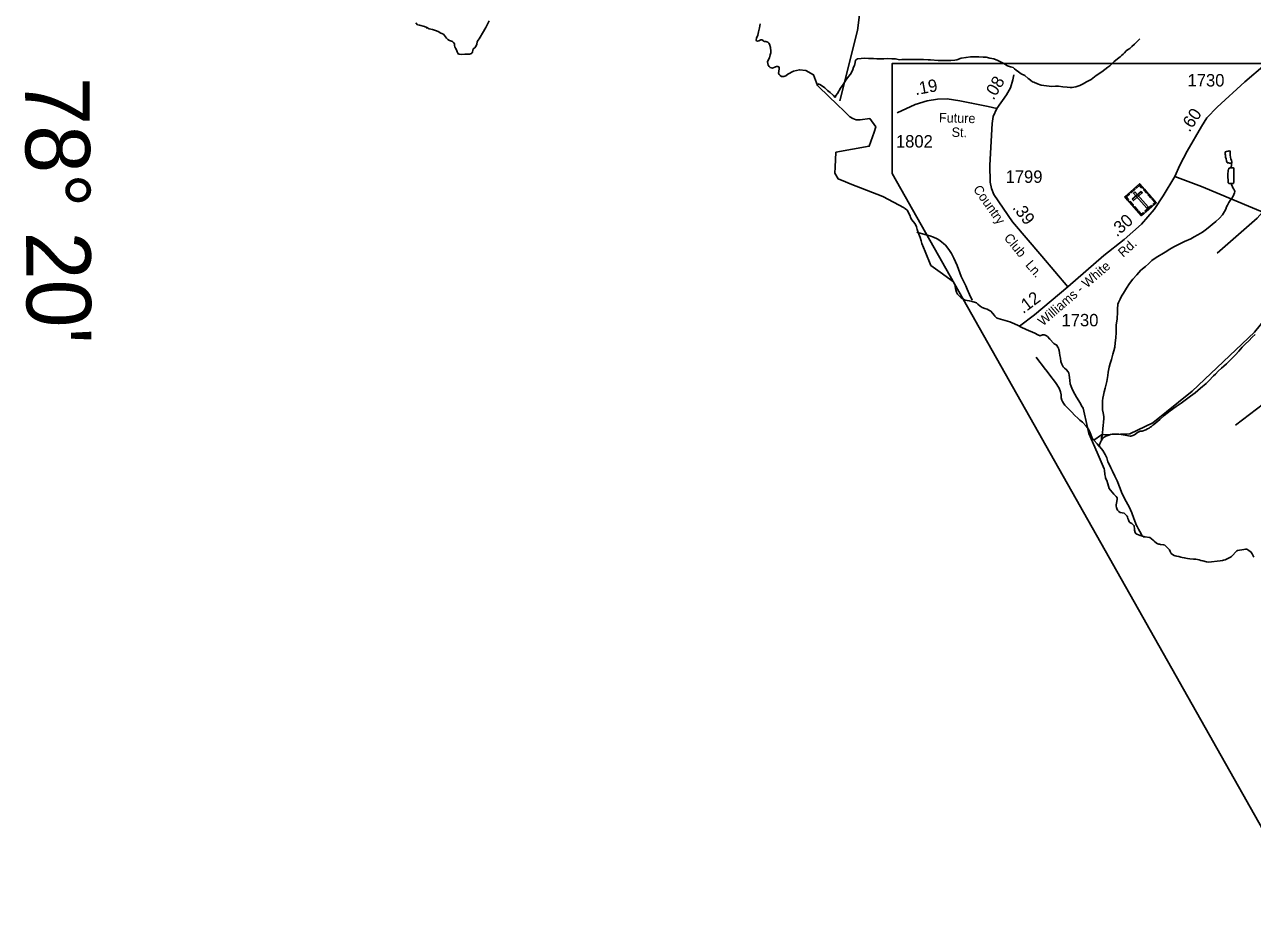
# Model space of a CAD drawing. Extents: x 2126262 to 2293712, y 749403 to 919119.
# Drawn here: x 2197649 to 2210024, y 772432 to 781497 of the extents above; entities that cross this region are included whole.
import ezdxf

# ---------------------------------------------------------------- set-up
doc = ezdxf.new("R2010")
doc.units = 0
for name, color, linetype in [('Exist Boundary Political CountyLine', 7, 'Continuous'), ('Exist Cultural Cemetery CELL', 7, 'Continuous'), ('Exist Hydrographic Misc Water Feature', 7, 'Continuous'), ('Exist Road Non-System Type 51', 7, 'Continuous'), ('Exist Road Secondary Mileage Hundredths English Label', 7, 'Continuous'), ('Exist Road Secondary Type 51 Attributed', 7, 'Continuous'), ('Exist Road Secondary Type 51 Label', 7, 'Continuous'), ('Exist Road Secondary Type 51 Number Label', 7, 'Continuous'), ('Map Preparation Inset Cut Line', 7, 'Continuous'), ('Map Preparation Longitude Latitude Lines', 7, 'Continuous')]:
    doc.layers.add(name, color=color, linetype=linetype)

msp = doc.modelspace()

# ---------------------------------------------------------------- linework, layer by layer
at = {"layer": 'Exist Boundary Political CountyLine'}
for points in [[(2202332, 781535), (2202298, 781466), (2202263, 781411), (2202240, 781370), (2202230, 781352), (2202221, 781339), (2202214, 781331), (2202210, 781322), (2202209, 781298), (2202200, 781282), (2202187, 781262), (2202172, 781251), (2202167, 781237), (2202165, 781222), (2202160, 781212), (2202152, 781205), (2202134, 781198), (2202118, 781198), (2202086, 781199), (2202048, 781196), (2202031, 781197), (2202023, 781200), (2202017, 781208), (2202008, 781223), (2202002, 781241), (2201993, 781260), (2201986, 781273), (2201983, 781286), (2201982, 781302), (2201973, 781315), (2201963, 781325), (2201931, 781337), (2201916, 781346), (2201903, 781360), (2201881, 781388), (2201871, 781399), (2201845, 781411), (2201818, 781426), (2201791, 781437), (2201759, 781448), (2201726, 781455), (2201703, 781468), (2201679, 781477), (2201629, 781491), (2201611, 781495), (2201593, 781513)], [(2210037, 776132), (2210021, 776165), (2210007, 776184), (2210000, 776190), (2209989, 776199), (2209967, 776211), (2209953, 776212), (2209937, 776210), (2209874, 776200), (2209868, 776194), (2209814, 776138), (2209802, 776130), (2209749, 776106), (2209731, 776100), (2209723, 776098), (2209698, 776094), (2209581, 776082), (2209562, 776084), (2209524, 776093), (2209505, 776097), (2209486, 776103), (2209469, 776107), (2209454, 776110), (2209429, 776110), (2209394, 776115), (2209369, 776118), (2209337, 776125), (2209316, 776129), (2209301, 776132), (2209282, 776138), (2209260, 776143), (2209245, 776146), (2209236, 776148), (2209218, 776157), (2209204, 776170), (2209194, 776190), (2209187, 776204), (2209175, 776219), (2209158, 776237), (2209142, 776252), (2209129, 776256), (2209098, 776260), (2209086, 776262), (2209081, 776263), (2209071, 776265), (2209058, 776272), (2209035, 776291), (2209023, 776302), (2208991, 776328), (2208941, 776336), (2208907, 776345), (2208893, 776349), (2208876, 776356), (2208859, 776363), (2208849, 776369), (2208841, 776381), (2208835, 776403), (2208835, 776415), (2208832, 776448), (2208816, 776465), (2208808, 776469), (2208789, 776479), (2208781, 776489), (2208774, 776506), (2208769, 776522), (2208765, 776535), (2208761, 776543), (2208755, 776551), (2208742, 776565), (2208730, 776573), (2208691, 776583), (2208678, 776590), (2208664, 776606), (2208657, 776620), (2208654, 776631), (2208651, 776646), (2208650, 776657), (2208654, 776675), (2208662, 776712), (2208660, 776728), (2208651, 776744), (2208626, 776765), (2208609, 776787), (2208593, 776805), (2208580, 776824), (2208568, 776869), (2208558, 776905), (2208548, 776921), (2208544, 776929), (2208544, 776938), (2208538, 776964), (2208533, 777007), (2208531, 777020), (2208459, 777186), (2208375, 777378), (2208362, 777439), (2208318, 777632), (2208301, 777657), (2208290, 777678), (2208250, 777742), (2208233, 777773), (2208210, 777818), (2208196, 777852), (2208188, 777879), (2208185, 777911), (2208181, 777941), (2208178, 777964), (2208173, 777985), (2208167, 777998), (2208147, 778023), (2208131, 778036), (2208117, 778050), (2208104, 778075), (2208094, 778104), (2208088, 778136), (2208083, 778163), (2208081, 778189), (2208077, 778212), (2208073, 778224), (2208068, 778236), (2208061, 778249), (2208051, 778266), (2208047, 778271), (2208031, 778278), (2208024, 778284), (2207981, 778328), (2207957, 778354), (2207948, 778362), (2207934, 778368), (2207924, 778370), (2207916, 778371), (2207908, 778371), (2207884, 778361), (2207860, 778371), (2207832, 778389), (2207743, 778425), (2207694, 778447), (2207663, 778466), (2207625, 778482), (2207579, 778503), (2207532, 778517), (2207463, 778535), (2207446, 778542), (2207428, 778559), (2207423, 778566), (2207405, 778591), (2207387, 778609), (2207368, 778621), (2207351, 778629), (2207326, 778636), (2207301, 778646), (2207280, 778660), (2207257, 778681), (2207248, 778689), (2207242, 778694), (2207233, 778698), (2207198, 778708), (2207170, 778715), (2207129, 778719), (2207104, 778734), (2207088, 778744), (2207071, 778759), (2207052, 778780), (2207042, 778800), (2207032, 778838), (2207029, 778861), (2207025, 778874), (2207014, 778898), (2207010, 778906), (2206878, 779002), (2206782, 779071), (2206724, 779211), (2206691, 779290), (2206685, 779318), (2206674, 779350), (2206655, 779401), (2206646, 779431), (2206640, 779460), (2206629, 779481), (2206623, 779492), (2206592, 779529), (2206579, 779553), (2206573, 779570), (2206544, 779628), (2206529, 779642), (2206522, 779645), (2206514, 779651), (2206300, 779765), (2205971, 779891), (2205923, 779911), (2205849, 779942), (2205816, 779999), (2205818, 780059), (2205827, 780211), (2206162, 780271), (2206211, 780413), (2206230, 780467), (2206168, 780550), (2206070, 780537), (2206031, 780538), (2205998, 780552), (2205966, 780568), (2205918, 780615), (2205829, 780702), (2205762, 780767), (2205642, 780884), (2205601, 780991), (2205523, 781035), (2205459, 781041), (2205398, 781028), (2205343, 780997), (2205322, 780980), (2205302, 780975), (2205278, 780975), (2205263, 780984), (2205254, 780994), (2205249, 781008), (2205250, 781025), (2205255, 781054), (2205254, 781068), (2205242, 781074), (2205226, 781074), (2205217, 781070), (2205186, 781058), (2205165, 781063), (2205153, 781074), (2205143, 781089), (2205138, 781121), (2205140, 781132), (2205156, 781163), (2205165, 781193), (2205169, 781212), (2205170, 781228), (2205166, 781265), (2205156, 781300), (2205149, 781308), (2205139, 781319), (2205121, 781326), (2205107, 781327), (2205098, 781331), (2205093, 781336), (2205086, 781341), (2205078, 781344), (2205071, 781344), (2205048, 781332), (2205035, 781330), (2205027, 781334), (2205024, 781339), (2205027, 781360), (2205039, 781390), (2205047, 781424), (2205056, 781465), (2205058, 781485), (2205064, 781504)]]:
    msp.add_lwpolyline(points, dxfattribs=at)
at = {"layer": 'Exist Cultural Cemetery CELL'}
for points in [[(2208737, 779762), (2208887, 779893), (2209055, 779702), (2208906, 779570)], [(2208916, 779860), (2208907, 779853), (2208886, 779877), (2208855, 779850), (2208848, 779859), (2208887, 779893)], [(2208766, 779729), (2208775, 779736), (2208753, 779761), (2208784, 779787), (2208776, 779796), (2208737, 779762)], [(2208793, 779810), (2208832, 779845), (2208840, 779836), (2208801, 779802)], [(2208813, 779737), (2208825, 779723), (2208914, 779801), (2208901, 779815)], [(2208839, 779811), (2208825, 779799), (2208959, 779647), (2208973, 779659)], [(2208955, 779798), (2208927, 779831), (2208935, 779838), (2208964, 779806)], [(2208999, 779748), (2208970, 779781), (2208979, 779789), (2209007, 779756)], [(2209030, 779680), (2209023, 779688), (2209039, 779703), (2209012, 779733), (2209021, 779741), (2209055, 779702)], [(2208815, 779673), (2208786, 779706), (2208795, 779713), (2208824, 779681)], [(2208859, 779623), (2208831, 779655), (2208839, 779663), (2208868, 779630)], [(2208930, 779592), (2208923, 779601), (2208906, 779586), (2208880, 779617), (2208871, 779609), (2208906, 779570)], [(2208941, 779617), (2209005, 779673), (2209012, 779664), (2208949, 779608)]]:
    msp.add_lwpolyline(points, close=True, dxfattribs=at)
at = {"layer": 'Exist Hydrographic Misc Water Feature'}
msp.add_line((2201699, 781461), (2201704, 781459), dxfattribs=at)
for points in [[(2205865, 780729), (2206043, 781437), (2206067, 781620), (2206148, 781848), (2206300, 782832)], [(2208888, 781354), (2208878, 781344), (2208862, 781326), (2208836, 781298), (2208809, 781276), (2208789, 781257), (2208765, 781241), (2208753, 781233), (2208733, 781213), (2208721, 781199), (2208706, 781185), (2208692, 781173), (2208676, 781161), (2208632, 781123), (2208588, 781082), (2208566, 781066), (2208536, 781044), (2208505, 781022), (2208449, 780985), (2208399, 780945), (2208353, 780919), (2208317, 780900), (2208286, 780882), (2208244, 780870), (2208205, 780862), (2208188, 780863), (2208156, 780867), (2208114, 780871), (2208070, 780877), (2208038, 780876), (2208002, 780874), (2207950, 780878), (2207896, 780887), (2207858, 780899), (2207822, 780917), (2207807, 780921), (2207789, 780933), (2207770, 780949), (2207763, 780954), (2207729, 780982), (2207693, 781002), (2207665, 781020), (2207643, 781036), (2207625, 781052), (2207611, 781063), (2207585, 781071), (2207556, 781081), (2207519, 781105), (2207492, 781119), (2207458, 781136), (2207418, 781152), (2207378, 781158), (2207342, 781168), (2207310, 781169), (2207266, 781173), (2207218, 781171), (2207184, 781171), (2207138, 781166), (2207090, 781158), (2207044, 781142), (2207023, 781137), (2206983, 781135), (2206945, 781135), (2206905, 781134), (2206857, 781136), (2206781, 781140), (2206757, 781142), (2206708, 781145), (2206662, 781145), (2206627, 781145), (2206579, 781146), (2206531, 781144), (2206492, 781144), (2206467, 781143), (2206426, 781151), (2206391, 781153), (2206346, 781155), (2206309, 781152), (2206274, 781152), (2206239, 781152), (2206205, 781156), (2206183, 781155), (2206155, 781155), (2206113, 781157), (2206079, 781155), (2206045, 781151), (2206023, 781139)], [(2206023, 781139), (2206019, 781116), (2206013, 781086), (2206003, 781067), (2205997, 781044), (2205990, 781026), (2205972, 780998), (2205952, 780972), (2205926, 780936), (2205899, 780894), (2205871, 780857), (2205841, 780801), (2205827, 780781), (2205820, 780763)], [(2205645, 780901), (2205663, 780892), (2205691, 780876), (2205713, 780860), (2205743, 780834), (2205767, 780813), (2205801, 780781), (2205820, 780763)], [(2209811, 780101), (2209794, 780101), (2209783, 780103), (2209770, 780105), (2209769, 780109), (2209767, 780115), (2209762, 780125), (2209759, 780143), (2209754, 780162), (2209752, 780181), (2209750, 780191), (2209750, 780200), (2209750, 780209), (2209754, 780216), (2209763, 780219), (2209776, 780223), (2209780, 780223), (2209790, 780225), (2209798, 780223), (2209800, 780201), (2209798, 780183), (2209802, 780159), (2209806, 780145), (2209812, 780127), (2209816, 780113), (2209817, 780103), (2209811, 780101)], [(2208426, 777311), (2208504, 777365), (2208787, 777375), (2209019, 777485), (2209417, 777805), (2210046, 778399), (2210244, 778644), (2210334, 778859), (2210348, 779242), (2210504, 779636), (2210585, 779995), (2210634, 780011)], [(2209808, 779895), (2209804, 779895), (2209790, 779897), (2209780, 779903), (2209778, 779925), (2209776, 779963), (2209777, 779991), (2209779, 780023), (2209783, 780039), (2209785, 780045), (2209787, 780049), (2209793, 780051), (2209801, 780055), (2209805, 780053)], [(2209811, 780101), (2209813, 780093), (2209812, 780089), (2209813, 780085), (2209812, 780077), (2209813, 780073), (2209811, 780067), (2209809, 780063), (2209805, 780053)], [(2209805, 780053), (2209811, 780053), (2209820, 780053), (2209831, 780053), (2209835, 780051), (2209835, 780031), (2209835, 780013), (2209837, 779985), (2209836, 779925), (2209836, 779913), (2209832, 779897), (2209822, 779895), (2209808, 779895)], [(2209808, 779895), (2209812, 779883), (2209818, 779871), (2209828, 779853), (2209836, 779839), (2209842, 779825), (2209846, 779815), (2209844, 779802), (2209837, 779785), (2209825, 779763), (2209807, 779733), (2209787, 779705), (2209774, 779679), (2209763, 779659), (2209756, 779637), (2209744, 779615), (2209722, 779581), (2209692, 779547), (2209656, 779514), (2209561, 779437), (2209520, 779407), (2209473, 779377), (2209438, 779357), (2209402, 779339), (2209340, 779310), (2209280, 779280), (2209233, 779257), (2209191, 779235), (2209143, 779205), (2209053, 779150), (2209009, 779120), (2208976, 779088), (2208946, 779061), (2208900, 779021), (2208859, 778977), (2208819, 778933), (2208785, 778888), (2208755, 778842), (2208724, 778792), (2208706, 778760), (2208690, 778732), (2208675, 778696), (2208669, 778680), (2208663, 778629), (2208665, 778600), (2208660, 778532), (2208650, 778468), (2208649, 778428), (2208649, 778393), (2208647, 778342), (2208641, 778290), (2208636, 778247), (2208628, 778210), (2208618, 778175), (2208604, 778124), (2208591, 778083), (2208581, 778045), (2208571, 777995), (2208568, 777961), (2208558, 777901), (2208547, 777861), (2208541, 777835), (2208529, 777797), (2208524, 777763), (2208515, 777733), (2208513, 777707), (2208512, 777681), (2208512, 777647), (2208514, 777617), (2208518, 777587), (2208522, 777567), (2208527, 777545), (2208527, 777527), (2208523, 777493), (2208519, 777457), (2208516, 777429), (2208516, 777413), (2208514, 777393), (2208512, 777373), (2208508, 777353), (2208504, 777333), (2208504, 777327), (2208504, 777323), (2208506, 777315)], [(2206642, 779405), (2206663, 779399), (2206699, 779390), (2206736, 779380), (2206773, 779370), (2206811, 779355), (2206845, 779337), (2206875, 779323), (2206931, 779273), (2206965, 779232), (2206992, 779192), (2207016, 779142), (2207049, 779068), (2207075, 778997), (2207089, 778958), (2207114, 778905), (2207134, 778865), (2207150, 778831), (2207172, 778777), (2207177, 778767), (2207191, 778737), (2207199, 778722)], [(2210050, 778373), (2210021, 778347), (2209987, 778311), (2209953, 778281), (2209921, 778246), (2209886, 778208), (2209852, 778170), (2209812, 778128), (2209792, 778108), (2209761, 778078), (2209737, 778057), (2209713, 778035), (2209679, 778005), (2209651, 777975), (2209631, 777957), (2209586, 777908), (2209556, 777880), (2209500, 777834), (2209446, 777787), (2209401, 777753), (2209347, 777713), (2209307, 777684), (2209256, 777648), (2209196, 777606), (2209136, 777557), (2209089, 777517), (2209069, 777503), (2209029, 777469), (2209019, 777461), (2209007, 777449), (2208993, 777440), (2208983, 777432), (2208967, 777424), (2208948, 777414), (2208911, 777402), (2208891, 777400), (2208866, 777386), (2208834, 777365), (2208810, 777355), (2208800, 777351), (2208790, 777351), (2208776, 777353), (2208740, 777361), (2208722, 777365), (2208676, 777370), (2208640, 777370), (2208611, 777370), (2208592, 777366), (2208576, 777362), (2208556, 777355), (2208546, 777349), (2208530, 777341), (2208520, 777333), (2208510, 777321), (2208506, 777315)], [(2207844, 778145), (2207882, 778095), (2207897, 778076), (2207926, 778039), (2207956, 778001), (2207982, 777965), (2208038, 777892), (2208077, 777834), (2208091, 777796), (2208095, 777766), (2208096, 777738), (2208102, 777712), (2208110, 777698), (2208120, 777682), (2208134, 777662), (2208158, 777640), (2208201, 777595), (2208235, 777557), (2208263, 777533), (2208285, 777511), (2208311, 777490), (2208347, 777452), (2208373, 777422), (2208380, 777406), (2208388, 777384), (2208406, 777341), (2208416, 777320), (2208428, 777306), (2208459, 777273), (2208480, 777247)], [(2208506, 777315), (2208498, 777303), (2208493, 777291), (2208488, 777279), (2208483, 777265), (2208483, 777261), (2208480, 777247)], [(2208480, 777247), (2208487, 777243), (2208517, 777205), (2208541, 777165), (2208556, 777131), (2208568, 777093), (2208582, 777060), (2208596, 777030), (2208613, 776998), (2208637, 776946), (2208661, 776900), (2208691, 776824), (2208706, 776787), (2208738, 776715), (2208781, 776637), (2208807, 776579), (2208829, 776520), (2208856, 776452), (2208862, 776440), (2208876, 776414), (2208889, 776390), (2208909, 776354), (2208933, 776330)]]:
    msp.add_lwpolyline(points, dxfattribs=at)
at = {"layer": 'Exist Road Non-System Type 51'}
for points in [[(2210124, 779608), (2210071, 779548), (2209669, 779193)], [(2211772, 778884), (2211182, 778444), (2210277, 777785), (2209854, 777462)]]:
    msp.add_lwpolyline(points, dxfattribs=at)
at = {"layer": 'Exist Road Secondary Type 51 Attributed'}
for points in [[(2210207, 782698), (2210223, 782429), (2210267, 782211), (2210332, 781932), (2210367, 781768), (2210395, 781638), (2210384, 781522), (2210369, 781432), (2210344, 781341), (2210287, 781240), (2210153, 781095), (2209946, 780920), (2209668, 780664), (2209565, 780556), (2209509, 780471), (2209367, 780220), (2209293, 780081), (2209243, 779966)], [(2207449, 780651), (2207545, 780788), (2207586, 780861), (2207610, 780941), (2207619, 780992)], [(2207449, 780651), (2207359, 780671), (2207194, 780706), (2207074, 780729), (2206947, 780747), (2206849, 780744), (2206747, 780729), (2206624, 780691), (2206444, 780609)], [(2208164, 778854), (2207900, 779163), (2207607, 779509), (2207417, 779785), (2207394, 779846), (2207382, 779910), (2207379, 780081), (2207402, 780500), (2207412, 780572), (2207449, 780651)], [(2209243, 779966), (2209124, 779771), (2209035, 779634), (2208905, 779487), (2208732, 779333), (2208525, 779172), (2208164, 778854)], [(2209243, 779966), (2209510, 779866), (2210353, 779512), (2212467, 778577)], [(2208164, 778854), (2207826, 778572), (2207676, 778458)]]:
    msp.add_lwpolyline(points, dxfattribs=at)
at = {"layer": 'Map Preparation Inset Cut Line'}
msp.add_lwpolyline([(2225560, 781103), (2225560, 762528), (2216267, 762528), (2206392, 779997), (2206392, 781103)], close=True, dxfattribs=at)

# ---------------------------------------------------------------- texts
at = {"layer": 'Exist Road Secondary Mileage Hundredths English Label'}
for s, rotation, p in [('.08', 59.5114, (2207415, 780729)), ('.19', 10.5944, (2206630, 780785)), ('.60', 56.2229, (2209390, 780406)), ('.39', 307.71, (2207600, 779650)), ('.30', 41.6004, (2208658, 779352)), ('.12', 36.6756, (2207713, 778579))]:
    msp.add_text(s, height=125, rotation=rotation, dxfattribs=at).set_placement(p)
at = {"layer": 'Exist Road Secondary Type 51 Label'}
for s, rotation, p in [('Future', 358.4646, (2206864, 780513)), (' St.', 358.4646, (2206956, 780367)), ('Country', 305.161, (2207205, 779838)), ('Club', 309.5172, (2207514, 779345)), ('Rd.', 41.9356, (2208721, 779147)), ('Ln.', 310.8446, (2207730, 779072)), ('Williams - White', 40.8045, (2207912, 778455))]:
    msp.add_text(s, height=95, rotation=rotation, dxfattribs=at).set_placement(p)
at = {"layer": 'Exist Road Secondary Type 51 Number Label'}
for s, p in [('1730', (2209370, 780873)), ('1802', (2206431, 780258)), ('1799', (2207536, 779902)), ('1730', (2208100, 778457))]:
    msp.add_text(s, height=125, dxfattribs=at).set_placement(p)
at = {"layer": 'Map Preparation Longitude Latitude Lines'}
msp.add_text("78° 20'", height=650, rotation=270.3848, dxfattribs=at).set_placement((2197654, 780965))

doc.saveas('drawing.dxf')
